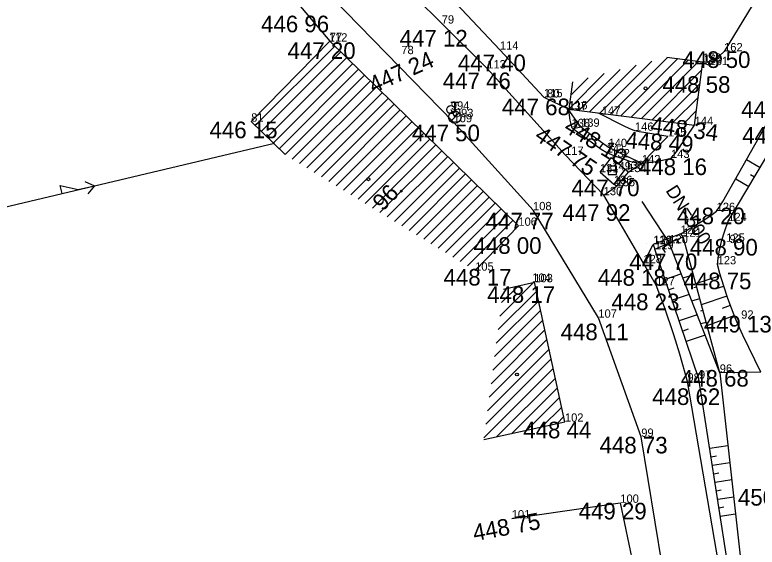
# Model space of a CAD drawing. Extents: x -559180 to -551373, y -1076947 to -1072071.
# Drawn here: x -553839.55 to -553794.91, y -1074588.46 to -1074556.42 of the extents above; entities that cross this region are included whole.
import ezdxf

# ---------------------------------------------------------------- set-up
doc = ezdxf.new("R2010")
doc.units = 0
for name, color, linetype in [('12_PLOTY', 7, 'Continuous'), ('14_BUDOVY', 7, 'Continuous'), ('17_KOMUNIKACE', 7, 'Continuous'), ('18_POLOHOPIS', 7, 'Continuous'), ('1_VODA_ZN', 7, 'Continuous'), ('20_EL_ZN', 7, 'Continuous'), ('26_SRAFY', 7, 'Continuous'), ('27_HRANA_PATA', 7, 'Continuous'), ('2_VODOVOD', 7, 'Continuous'), ('32', 7, 'Continuous'), ('3_BODY', 7, 'Continuous'), ('40_KANAL_ZN', 7, 'Continuous'), ('47_ZN_STAV_OBJ$', 7, 'Continuous'), ('49_POPIS_KANAL', 7, 'Continuous'), ('54_C_POPISNA', 7, 'Continuous'), ('6_VYSKY', 7, 'Continuous'), ('NNnadzemní', 7, 'Continuous')]:
    doc.layers.add(name, color=color, linetype=linetype)

# ---------------------------------------------------------------- blocks, each defined once
blk = doc.blocks.new('POINT_DISPLAY')
blk.add_line((0, 0), (0, 0))
blk = doc.blocks.new('VP')
at = {"layer": '40_KANAL_ZN'}
blk.add_line((-0.25, 0), (0.25, 0), dxfattribs=at)
blk.add_lwpolyline([(-0.25, -0.25), (0.25, -0.25), (0.25, 0.25), (-0.25, 0.25)], close=True, dxfattribs=at)
blk = doc.blocks.new('VYUST')
at = {"layer": '40_KANAL_ZN'}
for p, q in [((-0.35, 0.5), (0, 0.5)), ((0, 0.5), (0, -0.5)), ((0, 0), (3, 0.001)), ((-0.35, -0.5), (0, -0.5))]:
    blk.add_line(p, q, dxfattribs=at)
blk = doc.blocks.new('JS500')
at = {"layer": '49_POPIS_KANAL'}
blk.add_text('DN=500', height=0.8, rotation=0, dxfattribs=at).set_placement((0.703, -0.049))
blk = doc.blocks.new('BZ')
at = {"layer": '47_ZN_STAV_OBJ$'}
blk.add_circle((0, 0), 0.0875, dxfattribs=at)
blk = doc.blocks.new('HYP')
at = {"layer": '1_VODA_ZN'}
for p, q in [((-0.25, 0.9), (0.25, 0.9)), ((0, 0.375), (0, 0.9)), ((-0.265, -0.265), (0.265, 0.265))]:
    blk.add_line(p, q, dxfattribs=at)
blk.add_circle((0, 0), 0.375, dxfattribs=at)
blk = doc.blocks.new('SV')
at = {"layer": '1_VODA_ZN'}
blk.add_circle((0, 0), 0.25, dxfattribs=at)
blk = doc.blocks.new('ELNN')
at = {"layer": '20_EL_ZN'}
for p, q in [((0.5, 0), (0.5, 0.5)), ((0.5, 0.5), (1.5, 0)), ((0, 0), (0.5, 0)), ((1.5, 0), (2.5, 0))]:
    blk.add_line(p, q, dxfattribs=at)
blk.add_lwpolyline([(2, 0.375), (2.5, 0), (2, -0.375)], dxfattribs=at)

msp = doc.modelspace()

# ---------------------------------------------------------------- linework, layer by layer
at = {"layer": '12_PLOTY'}
for p, q in [((-553810.38, -1074558.52), (-553823.45, -1074544.68)), ((-553825.16, -1074552.63), (-553820.61, -1074558)), ((-553794.93, -1074555.39), (-553796.9, -1074558.62)), ((-553810.38, -1074558.52), (-553807.73, -1074561.38)), ((-553797.77, -1074559.45), (-553796.9, -1074558.62)), ((-553798.12, -1074559.33), (-553797.77, -1074559.45)), ((-553807.73, -1074561.38), (-553806.23, -1074562.11)), ((-553809.67, -1074586.73), (-553803.14, -1074585.79)), ((-553803.14, -1074585.79), (-553800.67, -1074597.81))]:
    msp.add_line(p, q, dxfattribs=at)
at = {"layer": '14_BUDOVY'}
for p, q in [((-553820.61, -1074558), (-553825.34, -1074562.85)), ((-553820.61, -1074558), (-553809.27, -1074569.12)), ((-553800.351, -1074558.976), (-553798.17, -1074559.25)), ((-553798.67, -1074563.06), (-553798.17, -1074559.25)), ((-553806.022, -1074560.458), (-553806.23, -1074562.11)), ((-553806.23, -1074562.11), (-553798.67, -1074563.06)), ((-553823.305, -1074564.835), (-553825.34, -1074562.85)), ((-553809.27, -1074569.12), (-553811.87, -1074571.82)), ((-553810.173, -1074572.929), (-553808.31, -1074572.52)), ((-553806.47, -1074580.91), (-553808.31, -1074572.52)), ((-553811.354, -1074581.981), (-553806.47, -1074580.91))]:
    msp.add_line(p, q, dxfattribs=at)
at = {"layer": '17_KOMUNIKACE'}
for p, q in [((-553817.97, -1074552.85), (-553813.88, -1074556.95)), ((-553813.17, -1074562.89), (-553820.46, -1074555.38)), ((-553811.14, -1074559.65), (-553813.88, -1074556.95)), ((-553811.14, -1074559.65), (-553806.46, -1074564.85)), ((-553808.39, -1074568.18), (-553813.17, -1074562.89)), ((-553806.46, -1074564.85), (-553804.14, -1074567.28)), ((-553804.14, -1074567.28), (-553803.37, -1074566.74)), ((-553801.75, -1074571.37), (-553804.14, -1074567.28)), ((-553804.46, -1074574.65), (-553808.39, -1074568.18)), ((-553801.75, -1074571.37), (-553801.16, -1074570.24)), ((-553800.98, -1074572.7), (-553801.75, -1074571.37)), ((-553801.88, -1074581.82), (-553804.46, -1074574.65)), ((-553796.12, -1074595.95), (-553799.1, -1074578.49)), ((-553799.3, -1074597.55), (-553801.88, -1074581.82))]:
    msp.add_line(p, q, dxfattribs=at)
msp.add_lwpolyline([(-553799.1, -1074578.49), (-553799.562, -1074576.839), (-553799.913, -1074575.69), (-553800.475, -1074574.026), (-553800.98, -1074572.7)], dxfattribs=at)
at = {"layer": '18_POLOHOPIS'}
for p, q in [((-553804.36, -1074565.9), (-553803.68, -1074565)), ((-553803.68, -1074565), (-553802.84, -1074565.71)), ((-553804.36, -1074565.9), (-553803.52, -1074566.61)), ((-553802.84, -1074565.71), (-553803.52, -1074566.61)), ((-553802.67, -1074565.89), (-553803.37, -1074566.74)), ((-553802.84, -1074565.71), (-553802.67, -1074565.89)), ((-553803.37, -1074566.74), (-553803.52, -1074566.61)), ((-553799.51, -1074569.6), (-553801.16, -1074570.24)), ((-553799.36, -1074569.78), (-553799.51, -1074569.6)), ((-553801.06, -1074570.53), (-553799.36, -1074569.78)), ((-553801.16, -1074570.24), (-553801.06, -1074570.53))]:
    msp.add_line(p, q, dxfattribs=at)
at = {"layer": '26_SRAFY'}
for p, q in [((-553805.994, -1074563.255), (-553805.5, -1074563.16)), ((-553805.433, -1074563.349), (-553805.367, -1074563.264)), ((-553805.183, -1074563.84), (-553804.975, -1074563.562)), ((-553804.635, -1074563.943), (-553804.575, -1074563.862)), ((-553804.371, -1074564.424), (-553804.175, -1074564.162)), ((-553795.545, -1074565.133), (-553794.739, -1074565.611)), ((-553795.314, -1074566.039), (-553795.076, -1074566.18)), ((-553796.194, -1074566.287), (-553795.412, -1074566.749)), ((-553799.467, -1074572.019), (-553800.442, -1074572.35)), ((-553799.379, -1074572.246), (-553798.743, -1074572.075)), ((-553798.605, -1074572.586), (-553797.114, -1074572.119)), ((-553798.719, -1074572.831), (-553798.552, -1074572.786)), ((-553797.373, -1074572.887), (-553796.918, -1074572.745)), ((-553799.93, -1074572.87), (-553800.23, -1074572.972)), ((-553798.991, -1074573.245), (-553800.019, -1074573.594)), ((-553798.843, -1074573.626), (-553798.36, -1074573.497)), ((-553798.264, -1074573.853), (-553796.721, -1074573.331)), ((-553799.491, -1074574.108), (-553799.808, -1074574.216)), ((-553796.988, -1074574.077), (-553796.515, -1074573.901)), ((-553798.515, -1074574.47), (-553799.597, -1074574.837)), ((-553798.291, -1074574.24), (-553798.169, -1074574.207)), ((-553797.924, -1074575.12), (-553796.288, -1074574.514)), ((-553798.307, -1074575.007), (-553797.978, -1074574.918)), ((-553799.053, -1074575.346), (-553799.385, -1074575.459)), ((-553798.039, -1074575.696), (-553799.174, -1074576.081)), ((-553796.667, -1074582.362), (-553797.76, -1074582.531)), ((-553797.359, -1074582.992), (-553797.681, -1074583.042)), ((-553796.552, -1074583.39), (-553797.602, -1074583.552)), ((-553797.214, -1074584.015), (-553797.523, -1074584.063)), ((-553796.436, -1074584.417), (-553797.443, -1074584.573)), ((-553797.069, -1074585.038), (-553797.364, -1074585.083)), ((-553796.321, -1074585.445), (-553797.285, -1074585.594)), ((-553796.924, -1074586.06), (-553797.206, -1074586.104)), ((-553796.206, -1074586.472), (-553797.127, -1074586.615))]:
    msp.add_line(p, q, dxfattribs=at)
at = {"layer": '27_HRANA_PATA'}
for p, q in [((-553796.65, -1074568.84), (-553793.3, -1074563.18)), ((-553801.84, -1074565.36), (-553800.28, -1074563.74)), ((-553802.67, -1074565.89), (-553801.84, -1074565.36)), ((-553797.16, -1074577.96), (-553799.36, -1074569.78)), ((-553798.41, -1074578.33), (-553801.06, -1074570.53)), ((-553797.16, -1074577.96), (-553800.194, -1074570.148)), ((-553794.68, -1074577.93), (-553797.16, -1074577.96)), ((-553797.16, -1074577.96), (-553795.2, -1074595.45)), ((-553795.71, -1074595.77), (-553798.41, -1074578.33))]:
    msp.add_line(p, q, dxfattribs=at)
for points in [[(-553797.35, -1074568.23), (-553797.173, -1074567.984), (-553796.968, -1074567.663), (-553793.13, -1074560.84)], [(-553806.26, -1074562.17), (-553805.707, -1074562.925), (-553805.631, -1074563.018), (-553805.5, -1074563.16)], [(-553806.26, -1074562.17), (-553806.172, -1074562.759), (-553806.143, -1074562.922), (-553806.12, -1074563.021), (-553806.07, -1074563.18)], [(-553802.26, -1074563.4), (-553802.598, -1074563.267), (-553802.91, -1074563.125), (-553804.447, -1074562.334)], [(-553806.07, -1074563.18), (-553805.976, -1074563.273), (-553805.865, -1074563.36), (-553804.289, -1074564.5), (-553803.96, -1074564.71)], [(-553805.5, -1074563.16), (-553805.225, -1074563.375), (-553804.137, -1074564.19), (-553803.85, -1074564.38)], [(-553800.28, -1074563.74), (-553801.733, -1074563.513), (-553802.012, -1074563.455), (-553802.26, -1074563.4)], [(-553800.09, -1074565.04), (-553799.955, -1074564.896), (-553799.848, -1074564.766), (-553799.672, -1074564.538), (-553798.67, -1074563.06)], [(-553803.96, -1074564.71), (-553803.529, -1074564.886), (-553802.858, -1074565.128), (-553802.578, -1074565.222), (-553802.402, -1074565.268), (-553802.233, -1074565.304), (-553801.84, -1074565.36)], [(-553803.85, -1074564.38), (-553803.348, -1074564.652), (-553801.84, -1074565.36)], [(-553801.84, -1074565.36), (-553801.233, -1074565.287), (-553800.849, -1074565.227), (-553800.602, -1074565.176), (-553800.335, -1074565.113), (-553800.09, -1074565.04)], [(-553799.51, -1074569.6), (-553798.062, -1074568.739), (-553797.858, -1074568.606), (-553797.705, -1074568.5), (-553797.35, -1074568.23)], [(-553797.29, -1074571.44), (-553797.25, -1074571.077), (-553797.189, -1074570.692), (-553797.037, -1074569.978), (-553796.879, -1074569.482), (-553796.65, -1074568.84)], [(-553794.68, -1074577.93), (-553795.779, -1074575.698), (-553796.06, -1074575.083), (-553796.235, -1074574.656), (-553796.665, -1074573.495), (-553796.914, -1074572.759), (-553797.154, -1074571.992), (-553797.29, -1074571.44)]]:
    msp.add_lwpolyline(points, dxfattribs=at)
at = {"layer": '2_VODOVOD'}
msp.add_line((-553813.33, -1074562.13), (-553813.09, -1074562.58), dxfattribs=at)
at = {"layer": '32'}
for p, q in [((-553825.095, -1074563.089), (-553820.305, -1074558.299)), ((-553824.737, -1074563.438), (-553819.948, -1074558.649)), ((-553824.379, -1074563.788), (-553819.591, -1074558.999)), ((-553824.021, -1074564.137), (-553819.234, -1074559.35)), ((-553804.372, -1074562.343), (-553801.236, -1074559.207)), ((-553803.744, -1074562.422), (-553800.303, -1074558.982)), ((-553803.116, -1074562.501), (-553799.675, -1074559.061)), ((-553802.487, -1074562.58), (-553799.047, -1074559.14)), ((-553801.859, -1074562.659), (-553798.419, -1074559.219)), ((-553823.663, -1074564.486), (-553818.877, -1074559.7)), ((-553805.628, -1074562.186), (-553803.15, -1074559.708)), ((-553805, -1074562.265), (-553802.193, -1074559.457)), ((-553801.231, -1074562.738), (-553798.235, -1074559.742)), ((-553823.305, -1074564.835), (-553818.52, -1074560.05)), ((-553806.226, -1074562.076), (-553804.107, -1074559.958)), ((-553806.124, -1074561.267), (-553805.065, -1074560.208)), ((-553822.866, -1074565.103), (-553818.163, -1074560.4)), ((-553800.603, -1074562.817), (-553798.341, -1074560.555)), ((-553822.427, -1074565.371), (-553817.806, -1074560.75)), ((-553821.988, -1074565.639), (-553817.449, -1074561.1)), ((-553821.549, -1074565.908), (-553817.092, -1074561.45)), ((-553799.975, -1074562.896), (-553798.448, -1074561.369)), ((-553821.11, -1074566.176), (-553816.735, -1074561.8)), ((-553820.671, -1074566.444), (-553816.378, -1074562.15)), ((-553820.232, -1074566.712), (-553816.021, -1074562.5)), ((-553799.347, -1074562.975), (-553798.555, -1074562.183)), ((-553819.793, -1074566.98), (-553815.664, -1074562.85)), ((-553819.354, -1074567.248), (-553815.307, -1074563.201)), ((-553798.718, -1074563.054), (-553798.662, -1074562.997)), ((-553818.915, -1074567.516), (-553814.95, -1074563.551)), ((-553818.476, -1074567.785), (-553814.593, -1074563.901)), ((-553818.037, -1074568.053), (-553814.236, -1074564.251)), ((-553817.598, -1074568.321), (-553813.879, -1074564.601)), ((-553817.159, -1074568.589), (-553813.521, -1074564.951)), ((-553816.72, -1074568.857), (-553813.164, -1074565.301)), ((-553816.282, -1074569.125), (-553812.807, -1074565.651)), ((-553815.843, -1074569.393), (-553812.45, -1074566.001)), ((-553815.404, -1074569.662), (-553812.093, -1074566.351)), ((-553814.965, -1074569.93), (-553811.736, -1074566.701)), ((-553814.526, -1074570.198), (-553811.379, -1074567.052)), ((-553814.087, -1074570.466), (-553811.022, -1074567.402)), ((-553813.648, -1074570.734), (-553810.665, -1074567.752)), ((-553813.209, -1074571.002), (-553810.308, -1074568.102)), ((-553812.77, -1074571.27), (-553809.951, -1074568.452)), ((-553812.331, -1074571.539), (-553809.594, -1074568.802)), ((-553811.892, -1074571.807), (-553810.954, -1074570.869)), ((-553810.385, -1074574.555), (-553808.361, -1074572.531)), ((-553810.279, -1074573.742), (-553809.267, -1074572.73)), ((-553810.491, -1074575.369), (-553808.19, -1074573.067)), ((-553810.597, -1074576.182), (-553808.063, -1074573.647)), ((-553810.703, -1074576.995), (-553807.936, -1074574.227)), ((-553810.81, -1074577.808), (-553807.808, -1074574.807)), ((-553810.916, -1074578.621), (-553807.681, -1074575.387)), ((-553811.022, -1074579.435), (-553807.554, -1074575.967)), ((-553811.128, -1074580.248), (-553807.427, -1074576.547)), ((-553811.234, -1074581.061), (-553807.3, -1074577.127)), ((-553811.34, -1074581.874), (-553807.173, -1074577.707)), ((-553810.567, -1074581.808), (-553807.045, -1074578.287)), ((-553809.661, -1074581.61), (-553806.918, -1074578.867)), ((-553808.756, -1074581.411), (-553806.791, -1074579.446)), ((-553807.85, -1074581.213), (-553806.664, -1074580.026)), ((-553806.944, -1074581.014), (-553806.537, -1074580.606))]:
    msp.add_line(p, q, dxfattribs=at)
at = {"layer": 'NNnadzemní'}
msp.add_line((-553847.002, -1074569.621), (-553823.94, -1074564.14), dxfattribs=at)

# ---------------------------------------------------------------- block references
at = {"layer": '1_VODA_ZN'}
for name, p in [('POINT_DISPLAY', (-553813.88, -1074556.95)), ('POINT_DISPLAY', (-553820.67, -1074558.03)), ('POINT_DISPLAY', (-553820.61, -1074558)), ('POINT_DISPLAY', (-553816.31, -1074558.79)), ('POINT_DISPLAY', (-553810.38, -1074558.52)), ('POINT_DISPLAY', (-553796.9, -1074558.62)), ('POINT_DISPLAY', (-553798.17, -1074559.25)), ('POINT_DISPLAY', (-553798.12, -1074559.33)), ('POINT_DISPLAY', (-553811.14, -1074559.65)), ('POINT_DISPLAY', (-553797.77, -1074559.45)), ('POINT_DISPLAY', (-553807.73, -1074561.38)), ('POINT_DISPLAY', (-553807.54, -1074561.4)), ('SV', (-553813.33, -1074562.13)), ('HYP', (-553813.09, -1074562.58)), ('POINT_DISPLAY', (-553813.33, -1074562.13)), ('POINT_DISPLAY', (-553806.26, -1074562.17)), ('POINT_DISPLAY', (-553806.23, -1074562.11)), ('POINT_DISPLAY', (-553804.25, -1074562.43)), ('POINT_DISPLAY', (-553825.34, -1074562.85)), ('POINT_DISPLAY', (-553813.17, -1074562.89)), ('POINT_DISPLAY', (-553813.09, -1074562.58)), ('POINT_DISPLAY', (-553806.07, -1074563.18)), ('POINT_DISPLAY', (-553805.5, -1074563.16)), ('POINT_DISPLAY', (-553802.26, -1074563.4)), ('POINT_DISPLAY', (-553798.67, -1074563.06)), ('POINT_DISPLAY', (-553800.28, -1074563.74)), ('POINT_DISPLAY', (-553803.96, -1074564.71)), ('POINT_DISPLAY', (-553803.85, -1074564.38)), ('POINT_DISPLAY', (-553806.46, -1074564.85)), ('POINT_DISPLAY', (-553803.68, -1074565)), ('POINT_DISPLAY', (-553800.09, -1074565.04)), ('POINT_DISPLAY', (-553801.84, -1074565.36)), ('POINT_DISPLAY', (-553804.36, -1074565.9)), ('POINT_DISPLAY', (-553803.62, -1074565.78)), ('POINT_DISPLAY', (-553802.84, -1074565.71)), ('POINT_DISPLAY', (-553802.67, -1074565.89)), ('POINT_DISPLAY', (-553803.52, -1074566.61)), ('POINT_DISPLAY', (-553803.37, -1074566.74)), ('POINT_DISPLAY', (-553804.14, -1074567.28)), ('POINT_DISPLAY', (-553808.39, -1074568.18)), ('POINT_DISPLAY', (-553797.35, -1074568.23)), ('POINT_DISPLAY', (-553809.27, -1074569.12)), ('POINT_DISPLAY', (-553796.65, -1074568.84)), ('POINT_DISPLAY', (-553799.51, -1074569.6)), ('POINT_DISPLAY', (-553799.36, -1074569.78)), ('POINT_DISPLAY', (-553796.77, -1074570.08)), ('POINT_DISPLAY', (-553801.543, -1074570.206)), ('POINT_DISPLAY', (-553801.54, -1074570.21)), ('POINT_DISPLAY', (-553801.16, -1074570.24)), ('POINT_DISPLAY', (-553801.14, -1074570.21)), ('POINT_DISPLAY', (-553801.06, -1074570.53)), ('POINT_DISPLAY', (-553800.19, -1074570.17)), ('POINT_DISPLAY', (-553796.57, -1074570.16)), ('POINT_DISPLAY', (-553801.75, -1074571.37)), ('POINT_DISPLAY', (-553797.29, -1074571.44)), ('POINT_DISPLAY', (-553811.87, -1074571.82)), ('POINT_DISPLAY', (-553808.44, -1074572.49)), ('POINT_DISPLAY', (-553808.31, -1074572.52)), ('POINT_DISPLAY', (-553800.98, -1074572.7)), ('POINT_DISPLAY', (-553804.46, -1074574.65)), ('POINT_DISPLAY', (-553795.87, -1074574.71)), ('POINT_DISPLAY', (-553797.16, -1074577.96)), ('POINT_DISPLAY', (-553799.1, -1074578.49)), ('POINT_DISPLAY', (-553798.41, -1074578.33)), ('POINT_DISPLAY', (-553806.47, -1074580.91)), ('POINT_DISPLAY', (-553801.88, -1074581.82)), ('POINT_DISPLAY', (-553803.14, -1074585.79)), ('POINT_DISPLAY', (-553809.67, -1074586.73))]:
    msp.add_blockref(name, p, dxfattribs=at)
at = {"layer": '20_EL_ZN', "xscale": 0.9999980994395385, "yscale": 0.9999980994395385, "rotation": 13.36920007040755}
msp.add_blockref('ELNN', (-553837.2, -1074567.291), dxfattribs=at)
at = {"layer": '32'}
for p in [(-553806.022, -1074560.458), (-553823.305, -1074564.835), (-553810.173, -1074572.929)]:
    msp.add_blockref('POINT_DISPLAY', p, dxfattribs=at)
at = {"layer": '40_KANAL_ZN'}
msp.add_blockref('VP', (-553803.62, -1074565.78), dxfattribs=at)
at = {"layer": '40_KANAL_ZN', "xscale": 0.9999986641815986, "yscale": 0.9999986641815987, "rotation": 123.02036663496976}
msp.add_blockref('VYUST', (-553800.19, -1074570.17), dxfattribs=at)
at = {"layer": '47_ZN_STAV_OBJ$'}
for p in [(-553801.621, -1074560.847), (-553818.289, -1074566.317), (-553809.36, -1074578.069)]:
    msp.add_blockref('BZ', p, dxfattribs=at)
at = {"layer": '49_POPIS_KANAL', "xscale": 0.9999995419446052, "yscale": 0.9999995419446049, "rotation": -57.409467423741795}
msp.add_blockref('JS500', (-553800.776, -1074566.378), dxfattribs=at)

# ---------------------------------------------------------------- texts
at = {"layer": '3_BODY'}
for s, p in [('79', (-553813.88, -1074556.95)), ('112', (-553820.67, -1074558.03)), ('77', (-553820.61, -1074558)), ('114', (-553810.38, -1074558.52)), ('78', (-553816.31, -1074558.79)), ('162', (-553796.9, -1074558.62)), ('159', (-553798.17, -1074559.25)), ('160', (-553798.12, -1074559.33)), ('161', (-553797.77, -1074559.45)), ('113', (-553811.14, -1074559.65)), ('115', (-553807.73, -1074561.38)), ('80', (-553807.54, -1074561.4)), ('994', (-553813.33, -1074562.13)), ('116', (-553806.23, -1074562.11)), ('993', (-553813.09, -1074562.58)), ('137', (-553806.26, -1074562.17)), ('147', (-553804.25, -1074562.43)), ('81', (-553825.34, -1074562.85)), ('109', (-553813.17, -1074562.89)), ('138', (-553806.07, -1074563.18)), ('139', (-553805.5, -1074563.16)), ('146', (-553802.26, -1074563.4)), ('144', (-553798.67, -1074563.06)), ('145', (-553800.28, -1074563.74)), ('141', (-553803.96, -1074564.71)), ('140', (-553803.85, -1074564.38)), ('117', (-553806.46, -1074564.85)), ('132', (-553803.68, -1074565)), ('143', (-553800.09, -1074565.04)), ('142', (-553801.84, -1074565.36)), ('131', (-553804.36, -1074565.9)), ('149', (-553803.62, -1074565.78)), ('133', (-553802.84, -1074565.71)), ('134', (-553802.67, -1074565.89)), ('136', (-553803.52, -1074566.61)), ('135', (-553803.37, -1074566.74)), ('130', (-553804.14, -1074567.28)), ('108', (-553808.39, -1074568.18)), ('126', (-553797.35, -1074568.23)), ('106', (-553809.27, -1074569.12)), ('124', (-553796.65, -1074568.84)), ('122', (-553799.51, -1074569.6)), ('121', (-553799.36, -1074569.78)), ('125', (-553796.77, -1074570.08)), ('93', (-553796.57, -1074570.16)), ('118', (-553801.16, -1074570.24)), ('129', (-553801.14, -1074570.21)), ('119', (-553801.06, -1074570.53)), ('120', (-553800.19, -1074570.17)), ('128', (-553801.75, -1074571.37)), ('123', (-553797.29, -1074571.44)), ('105', (-553811.87, -1074571.82)), ('104', (-553808.44, -1074572.49)), ('103', (-553808.31, -1074572.52)), ('127', (-553800.98, -1074572.7)), ('107', (-553804.46, -1074574.65)), ('92', (-553795.87, -1074574.71)), ('96', (-553797.16, -1074577.96)), ('98', (-553799.1, -1074578.49)), ('97', (-553798.41, -1074578.33)), ('102', (-553806.47, -1074580.91)), ('99', (-553801.88, -1074581.82)), ('100', (-553803.14, -1074585.79)), ('101', (-553809.67, -1074586.73))]:
    msp.add_text(s, height=0.5, dxfattribs=at).set_placement(p)
at = {"layer": '54_C_POPISNA'}
msp.add_text('96.', height=1, rotation=45.7177, dxfattribs=at).set_placement((-553817.426, -1074568.284))
at = {"layer": '6_VYSKY'}
for s, p in [('446 96', (-553824.743, -1074557.473)), ('447 12', (-553816.411, -1074558.332)), ('447 20', (-553823.148, -1074559.078)), ('447 40', (-553812.91, -1074559.815)), ('448 50', (-553799.405, -1074559.62)), ('447 46', (-553813.817, -1074560.896)), ('448 58', (-553800.607, -1074561.115)), ('447 68', (-553810.262, -1074562.462)), ('448 33', (-553795.872, -1074562.623)), ('446 15', (-553827.845, -1074563.85)), ('447 50', (-553815.675, -1074564.032)), ('449 04', (-553795.805, -1074564.18)), ('448 16', (-553802.016, -1074566.067)), ('447 70', (-553806.074, -1074567.34)), ('447 92', (-553806.622, -1074568.826)), ('448 20', (-553799.737, -1074569.026)), ('447 77', (-553811.24, -1074569.333)), ('448 00', (-553811.965, -1074570.808)), ('448 90', (-553798.963, -1074570.911)), ('447 70', (-553802.6, -1074571.787)), ('448 17', (-553813.771, -1074572.715)), ('448 18', (-553804.492, -1074572.726)), ('448 75', (-553799.344, -1074572.938)), ('448 17', (-553811.15, -1074573.756)), ('448 23', (-553803.675, -1074574.198)), ('449 13', (-553798.122, -1074575.541)), ('448 11', (-553806.728, -1074576.006)), ('448 68', (-553799.503, -1074578.798)), ('448 62', (-553801.219, -1074579.903)), ('448 44', (-553808.975, -1074581.91)), ('448 73', (-553804.385, -1074582.82)), ('450 88', (-553796.065, -1074585.96)), ('449 29', (-553805.645, -1074586.79))]:
    msp.add_text(s, height=1, dxfattribs=at).set_placement(p)
for s, rotation, p in [('447 24', 24.0474, (-553817.986, -1074561.152)), ('448 10', 328.1589, (-553806.61, -1074563.399)), ('448 34', 352.761, (-553801.368, -1074563.519)), ('447 75', 325.5155, (-553808.372, -1074563.881)), ('448 49', 355.8929, (-553802.856, -1074564.441)), ('448 75', 10.589, (-553811.909, -1074588.104))]:
    msp.add_text(s, height=1, rotation=rotation, dxfattribs=at).set_placement(p)

doc.saveas('drawing.dxf')
